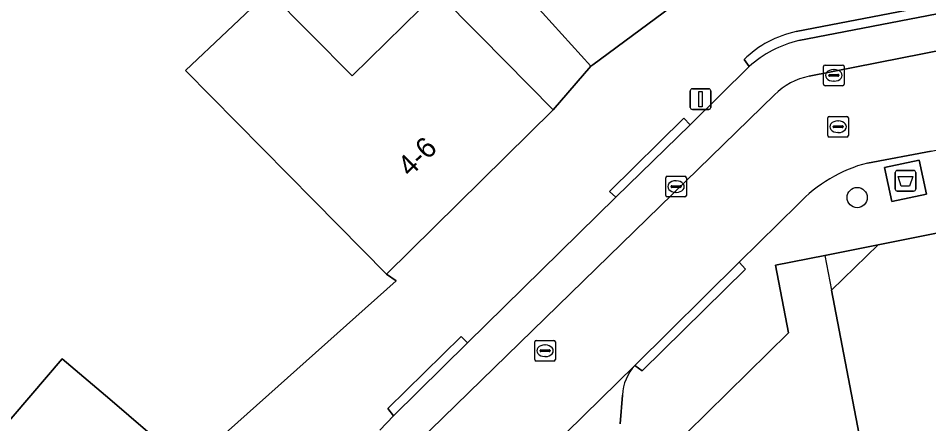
# Model space of a CAD drawing. Extents: x 162172 to 163187, y 382874 to 383685.
# Drawn here: x 163070.59 to 163114.63, y 383478.56 to 383498.17 of the extents above; entities that cross this region are included whole.
import ezdxf

# ---------------------------------------------------------------- set-up
doc = ezdxf.new("R2010")
doc.units = 0
for name, color, linetype in [('IMGEO_Afval_apart_plaats', 7, 'Continuous'), ('IMGEO_Boom', 7, 'Continuous'), ('IMGEO_Erf', 7, 'Continuous'), ('IMGEO_Groenvoorziening', 7, 'Continuous'), ('IMGEO_Hek', 7, 'Continuous'), ('IMGEO_Kolk', 7, 'Continuous'), ('IMGEO_Lichtmast', 7, 'Continuous'), ('IMGEO_Pand', 7, 'Continuous'), ('IMGEO_Pand_nummerreeks', 7, 'Continuous'), ('IMGEO_Pand_overbouw', 7, 'Continuous'), ('IMGEO_Parkeervlak_open', 7, 'Continuous'), ('IMGEO_Rijbaan_lokaal_open', 7, 'Continuous'), ('IMGEO_Rioolput', 7, 'Continuous'), ('IMGEO_Voetpad_gesloten', 7, 'Continuous'), ('IMGEO_Voetpad_open', 7, 'Continuous')]:
    doc.layers.add(name, color=color, linetype=linetype)

msp = doc.modelspace()

# ---------------------------------------------------------------- linework, layer by layer
at = {"layer": 'IMGEO_Afval_apart_plaats'}
for p, q in [((163113.005, 383489.91), (163113.005, 383490.71)), ((163113.005, 383490.71), (163113.005, 383489.91)), ((163113.105, 383490.81), (163113.895, 383490.81)), ((163113.895, 383490.81), (163113.105, 383490.81)), ((163113.995, 383490.71), (163113.995, 383489.91)), ((163113.995, 383489.91), (163113.995, 383490.71)), ((163113.895, 383489.81), (163113.105, 383489.81)), ((163113.105, 383489.81), (163113.895, 383489.81))]:
    msp.add_line(p, q, dxfattribs=at)
msp.add_lwpolyline([(163113.148, 383490.524), (163113.852, 383490.524), (163113.703, 383490.054), (163113.297, 383490.054), (163113.148, 383490.524)], dxfattribs=at)
for centre, start, end in [((163113.105, 383490.71), 90, 180), ((163113.105, 383490.71), 90, 180), ((163113.895, 383490.71), 0, 90), ((163113.895, 383490.71), 360, 90), ((163113.105, 383489.91), 180, 270), ((163113.105, 383489.91), 180, 270), ((163113.895, 383489.91), 270, 0), ((163113.895, 383489.91), 270, 0)]:
    msp.add_arc(centre, 0.1, start, end, dxfattribs=at)
at = {"layer": 'IMGEO_Boom'}
msp.add_circle((163111.165, 383489.498), 0.489, dxfattribs=at)
at = {"layer": 'IMGEO_Erf'}
for points in [[(163069.576, 383478.034), (163072.712, 383481.693), (163075.018, 383479.75), (163078.815, 383476.497), (163088.863, 383485.467), (163088.396, 383485.79), (163084.887, 383489.352), (163078.686, 383495.647), (163082.705, 383499.471), (163086.733, 383495.382), (163090.851, 383499.439), (163092.952, 383497.306), (163096.46, 383493.744), (163098.289, 383495.848), (163094.537, 383500)], [(163128.956, 383466.779), (163113.985, 383463.825), (163109.928, 383485.023), (163112.182, 383487.215), (163109.603, 383486.699), (163107.216, 383486.221), (163107.848, 383482.958), (163098.007, 383473.286), (163102.305, 383468.902), (163097.883, 383464.555), (163093.618, 383460.363), (163089.353, 383456.172), (163087.402, 383454.255), (163088.374, 383449.258), (163089.501, 383443.467), (163090.642, 383437.598), (163091.826, 383431.512), (163095.685, 383432.258), (163109.562, 383434.934), (163115.643, 383403.419)]]:
    msp.add_lwpolyline(points, dxfattribs=at)
at = {"layer": 'IMGEO_Groenvoorziening'}
msp.add_lwpolyline([(163088.441, 383520.615), (163076.372, 383514.477), (163081.856, 383510.103), (163081.93, 383510.188), (163082.193, 383510.022), (163093.019, 383501.564), (163094.537, 383500), (163098.289, 383495.848), (163098.385, 383495.919), (163105.614, 383501.282), (163101.96, 383505.303), (163095.933, 383511.937)], close=True, dxfattribs=at)
at = {"layer": 'IMGEO_Hek'}
msp.add_lwpolyline([(163098.385, 383495.919), (163105.614, 383501.282)], dxfattribs=at)
at = {"layer": 'IMGEO_Kolk'}
for p, q in [((163101.978, 383490.529), (163102.83, 383490.529)), ((163101.903, 383489.603), (163101.903, 383490.455)), ((163102.205, 383490.072), (163102.603, 383490.072)), ((163102.391, 383490.309), (163102.416, 383490.309)), ((163102.904, 383490.455), (163102.904, 383489.603)), ((163102.162, 383490.023), (163102.162, 383490.035)), ((163102.6, 383489.986), (163102.202, 383489.986)), ((163102.414, 383489.749), (163102.389, 383489.749)), ((163102.646, 383490.035), (163102.646, 383490.023)), ((163102.83, 383489.529), (163101.978, 383489.529))]:
    msp.add_line(p, q, dxfattribs=at)
for points in [[(163101.978, 383490.529), (163102.83, 383490.529)], [(163101.903, 383489.603), (163101.903, 383490.455)], [(163102.904, 383490.455), (163102.904, 383489.603)], [(163102.83, 383489.529), (163101.978, 383489.529)]]:
    msp.add_lwpolyline(points, dxfattribs=at)
for centre, radius, start, end in [((163101.98, 383490.453), 0.0765, 91.552, 178.448), ((163101.98, 383490.453), 0.0765, 91.552, 178.448), ((163102.828, 383490.453), 0.0765, 1.552, 88.448), ((163102.828, 383490.453), 0.0765, 1.552, 88.448), ((163102.202, 383490.032), 0.0403, 85.8775, 175.7526), ((163102.607, 383490.034), 0.0386, 1.7309, 96.639), ((163101.98, 383489.605), 0.0765, 181.552, 268.448), ((163101.98, 383489.605), 0.0765, 181.552, 268.448), ((163102.199, 383490.022), 0.0366, 178.938, 274.7102), ((163102.603, 383490.029), 0.043, 264.8664, 352.4533), ((163102.828, 383489.605), 0.0765, 271.552, 358.448), ((163102.828, 383489.605), 0.0765, 271.552, 358.448)]:
    msp.add_arc(centre, radius, start, end, dxfattribs=at)
for centre, major_axis, ratio, start_param, end_param in [((163102.39, 383490.029), (-0.387, 0.002), 0.722429, 4.712389, 7.853982), ((163102.415, 383490.029), (-0.39, 0.002), 0.717154, 1.570796, 4.712389)]:
    msp.add_ellipse(centre, major_axis=major_axis, ratio=ratio, start_param=start_param, end_param=end_param, dxfattribs=at)
at = {"layer": 'IMGEO_Lichtmast'}
for p, q in [((163103.094, 383493.858), (163103.094, 383494.658)), ((163103.094, 383494.658), (163103.094, 383493.858)), ((163103.194, 383494.758), (163103.984, 383494.758)), ((163103.984, 383494.758), (163103.194, 383494.758)), ((163104.084, 383494.658), (163104.084, 383493.858)), ((163104.084, 383493.858), (163104.084, 383494.658)), ((163103.984, 383493.758), (163103.194, 383493.758)), ((163103.194, 383493.758), (163103.984, 383493.758))]:
    msp.add_line(p, q, dxfattribs=at)
msp.add_lwpolyline([(163103.514, 383494.633), (163103.664, 383494.633), (163103.664, 383493.883), (163103.514, 383493.883), (163103.514, 383494.633)], dxfattribs=at)
for centre, start, end in [((163103.194, 383494.658), 90, 180), ((163103.194, 383494.658), 90, 180), ((163103.984, 383494.658), 0, 90), ((163103.984, 383494.658), 360, 90), ((163103.194, 383493.858), 180, 270), ((163103.194, 383493.858), 180, 270), ((163103.984, 383493.858), 270, 0), ((163103.984, 383493.858), 270, 0)]:
    msp.add_arc(centre, 0.1, start, end, dxfattribs=at)
at = {"layer": 'IMGEO_Pand'}
for points in [[(163092.952, 383497.306), (163090.851, 383499.439), (163086.733, 383495.382), (163082.705, 383499.471), (163078.686, 383495.647), (163084.887, 383489.352), (163088.396, 383485.79), (163096.46, 383493.744)], [(163124.439, 383489.669), (163112.182, 383487.215), (163109.928, 383485.023), (163113.985, 383463.825), (163128.956, 383466.779)], [(163063.062, 383481.768), (163065.012, 383478.879), (163067.304, 383475.486), (163069.587, 383473.443), (163072.163, 383471.236), (163073.384, 383470.19), (163078.815, 383476.497), (163075.018, 383479.75), (163072.712, 383481.693), (163069.576, 383478.034), (163066.036, 383483.777)]]:
    msp.add_lwpolyline(points, close=True, dxfattribs=at)
at = {"layer": 'IMGEO_Pand_overbouw'}
msp.add_lwpolyline([(163109.928, 383485.023), (163112.182, 383487.215), (163109.603, 383486.699)], close=True, dxfattribs=at)
at = {"layer": 'IMGEO_Parkeervlak_open'}
for points in [[(163119.463, 383499.26), (163108.338, 383497.087)], [(163108.848, 383495.363), (163122.097, 383497.985), (163121.376, 383498.323), (163120.259, 383499.085)], [(163105.942, 383495.831), (163103.081, 383493.014), (163099.489, 383489.516), (163092.324, 383482.48), (163088.745, 383478.943), (163088.073, 383478.249)], [(163074.506, 383462.653), (163107.169, 383494.464)], [(163100.415, 383481.383), (163075.605, 383457.047)], [(163099.696, 383478.557), (163099.817, 383479.946)]]:
    msp.add_lwpolyline(points, dxfattribs=at)
for centre, radius, start, end in [((163109.56, 383491.843), 5.385, 103.1157, 132.212), ((163109.43, 383492.259), 3.158, 100.6189, 135.7137), ((163102.021, 383479.872), 2.205, 136.7406, 178.0706)]:
    msp.add_arc(centre, radius, start, end, dxfattribs=at)
at = {"layer": 'IMGEO_Rijbaan_lokaal_open'}
for points in [[(163111.664, 383491.168), (163114.747, 383491.75), (163122.851, 383493.357), (163122.097, 383497.985), (163108.848, 383495.363)], [(163107.169, 383494.464), (163074.506, 383462.653), (163072.535, 383460.731)], [(163075.49, 383456.934), (163075.605, 383457.047), (163100.415, 383481.383), (163105.458, 383486.381), (163108.312, 383489.18)]]:
    msp.add_lwpolyline(points, dxfattribs=at)
for centre, radius, start, end in [((163109.43, 383492.259), 3.158, 100.6189, 135.7137), ((163113.418, 383484.39), 7.001, 104.5113, 136.8313)]:
    msp.add_arc(centre, radius, start, end, dxfattribs=at)
at = {"layer": 'IMGEO_Rioolput'}
for p, q in [((163109.534, 383494.982), (163109.534, 383495.834)), ((163109.609, 383495.908), (163110.461, 383495.908)), ((163110.535, 383495.834), (163110.535, 383494.982)), ((163109.793, 383495.402), (163109.793, 383495.414)), ((163110.231, 383495.365), (163109.833, 383495.365)), ((163109.836, 383495.451), (163110.234, 383495.451)), ((163110.022, 383495.688), (163110.047, 383495.688)), ((163110.277, 383495.414), (163110.277, 383495.402)), ((163110.461, 383494.908), (163109.609, 383494.908)), ((163110.045, 383495.128), (163110.02, 383495.128)), ((163109.741, 383492.497), (163109.741, 383493.349)), ((163109.816, 383493.423), (163110.668, 383493.423)), ((163110.229, 383493.203), (163110.254, 383493.203)), ((163110.742, 383493.349), (163110.742, 383492.497)), ((163110, 383492.917), (163110, 383492.929)), ((163110.438, 383492.88), (163110.04, 383492.88)), ((163110.043, 383492.966), (163110.441, 383492.966)), ((163110.484, 383492.929), (163110.484, 383492.917)), ((163110.668, 383492.423), (163109.816, 383492.423)), ((163110.252, 383492.643), (163110.227, 383492.643)), ((163095.642, 383482.589), (163096.494, 383482.589)), ((163095.567, 383481.663), (163095.567, 383482.515)), ((163095.869, 383482.132), (163096.267, 383482.132)), ((163096.055, 383482.369), (163096.08, 383482.369)), ((163096.568, 383482.515), (163096.568, 383481.663)), ((163095.826, 383482.083), (163095.826, 383482.095)), ((163096.264, 383482.046), (163095.866, 383482.046)), ((163096.078, 383481.809), (163096.053, 383481.809)), ((163096.31, 383482.095), (163096.31, 383482.083)), ((163096.494, 383481.589), (163095.642, 383481.589))]:
    msp.add_line(p, q, dxfattribs=at)
for points in [[(163109.534, 383494.982), (163109.534, 383495.834)], [(163109.609, 383495.908), (163110.461, 383495.908)], [(163110.535, 383495.834), (163110.535, 383494.982)], [(163110.461, 383494.908), (163109.609, 383494.908)], [(163109.741, 383492.497), (163109.741, 383493.349)], [(163109.816, 383493.423), (163110.668, 383493.423)], [(163110.742, 383493.349), (163110.742, 383492.497)], [(163110.668, 383492.423), (163109.816, 383492.423)], [(163095.642, 383482.589), (163096.494, 383482.589)], [(163095.567, 383481.663), (163095.567, 383482.515)], [(163096.568, 383482.515), (163096.568, 383481.663)], [(163096.494, 383481.589), (163095.642, 383481.589)]]:
    msp.add_lwpolyline(points, dxfattribs=at)
for centre, radius, start, end in [((163109.611, 383495.832), 0.0765, 91.552, 178.448), ((163109.611, 383495.832), 0.0765, 91.552, 178.448), ((163110.459, 383495.832), 0.0765, 1.552, 88.448), ((163110.459, 383495.832), 0.0765, 1.552, 88.448), ((163109.833, 383495.411), 0.0403, 85.8775, 175.7526), ((163109.83, 383495.401), 0.0366, 178.938, 274.7102), ((163110.234, 383495.408), 0.043, 264.8664, 352.4533), ((163110.238, 383495.413), 0.0386, 1.7309, 96.639), ((163109.611, 383494.984), 0.0765, 181.552, 268.448), ((163109.611, 383494.984), 0.0765, 181.552, 268.448), ((163110.459, 383494.984), 0.0765, 271.552, 358.448), ((163110.459, 383494.984), 0.0765, 271.552, 358.448), ((163109.818, 383493.347), 0.0765, 91.552, 178.448), ((163109.818, 383493.347), 0.0765, 91.552, 178.448), ((163110.666, 383493.347), 0.0765, 1.552, 88.448), ((163110.666, 383493.347), 0.0765, 1.552, 88.448), ((163110.04, 383492.926), 0.0403, 85.8775, 175.7526), ((163110.037, 383492.916), 0.0366, 178.938, 274.7102), ((163110.441, 383492.923), 0.043, 264.8664, 352.4533), ((163110.445, 383492.928), 0.0386, 1.7309, 96.639), ((163109.818, 383492.499), 0.0765, 181.552, 268.448), ((163109.818, 383492.499), 0.0765, 181.552, 268.448), ((163110.666, 383492.499), 0.0765, 271.552, 358.448), ((163110.666, 383492.499), 0.0765, 271.552, 358.448), ((163095.644, 383482.513), 0.0765, 91.552, 178.448), ((163095.644, 383482.513), 0.0765, 91.552, 178.448), ((163096.492, 383482.513), 0.0765, 1.552, 88.448), ((163096.492, 383482.513), 0.0765, 1.552, 88.448), ((163095.866, 383482.092), 0.0403, 85.8775, 175.7526), ((163096.271, 383482.094), 0.0386, 1.7309, 96.639), ((163095.863, 383482.082), 0.0366, 178.938, 274.7102), ((163096.267, 383482.089), 0.043, 264.8664, 352.4533), ((163095.644, 383481.665), 0.0765, 181.552, 268.448), ((163095.644, 383481.665), 0.0765, 181.552, 268.448), ((163096.492, 383481.665), 0.0765, 271.552, 358.448), ((163096.492, 383481.665), 0.0765, 271.552, 358.448)]:
    msp.add_arc(centre, radius, start, end, dxfattribs=at)
for centre, major_axis, ratio, start_param, end_param in [((163110.021, 383495.408), (-0.387, 0.002), 0.722429, 4.712389, 7.853982), ((163110.046, 383495.408), (-0.39, 0.002), 0.717154, 1.570796, 4.712389), ((163110.228, 383492.923), (-0.387, 0.002), 0.722429, 4.712389, 7.853982), ((163110.253, 383492.923), (-0.39, 0.002), 0.717154, 1.570796, 4.712389), ((163096.054, 383482.089), (-0.387, 0.002), 0.722429, 4.712389, 7.853982), ((163096.079, 383482.089), (-0.39, 0.002), 0.717154, 1.570796, 4.712389)]:
    msp.add_ellipse(centre, major_axis=major_axis, ratio=ratio, start_param=start_param, end_param=end_param, dxfattribs=at)
at = {"layer": 'IMGEO_Voetpad_gesloten'}
msp.add_lwpolyline([(163114.163, 383491.31), (163112.491, 383490.958), (163112.837, 383489.311), (163114.51, 383489.663)], close=True, dxfattribs=at)
at = {"layer": 'IMGEO_Voetpad_open'}
for points in [[(163120.259, 383499.085), (163121.376, 383498.323), (163122.097, 383497.985), (163120.941, 383504.547), (163106.136, 383501.304), (163105.614, 383501.282), (163098.385, 383495.919), (163098.289, 383495.848), (163096.46, 383493.744), (163088.396, 383485.79), (163088.863, 383485.467), (163078.815, 383476.497), (163073.384, 383470.19), (163072.126, 383468.791), (163075.182, 383465.65)], [(163108.338, 383497.087), (163119.463, 383499.26), (163119.374, 383499.693), (163108.218, 383497.526)], [(163108.218, 383497.526), (163119.374, 383499.693), (163119.463, 383499.26)], [(163088.073, 383478.249), (163088.745, 383478.943), (163088.472, 383479.302), (163092.017, 383482.775), (163092.324, 383482.48), (163099.489, 383489.516), (163099.189, 383489.798), (163102.782, 383493.344), (163103.081, 383493.014), (163105.942, 383495.831), (163105.697, 383496.179)], [(163105.697, 383496.179), (163105.942, 383495.831)], [(163107.848, 383482.958), (163107.216, 383486.221), (163109.603, 383486.699), (163112.182, 383487.215), (163124.439, 383489.669), (163125.371, 383489.853), (163123.175, 383493.421)], [(163114.747, 383491.75), (163111.664, 383491.168)], [(163108.312, 383489.18), (163105.458, 383486.381), (163105.761, 383486.038), (163100.769, 383481.119), (163100.415, 383481.383)], [(163073.861, 383450.353), (163073.943, 383449.93), (163077.268, 383453.006), (163080.745, 383456.321), (163085.055, 383460.557), (163089.32, 383464.748), (163093.585, 383468.94), (163098.007, 383473.286), (163107.848, 383482.958)], [(163099.817, 383479.946), (163099.696, 383478.557)]]:
    msp.add_lwpolyline(points, dxfattribs=at)
for points in [[(163103.081, 383493.014), (163102.782, 383493.344), (163099.189, 383489.798), (163099.489, 383489.516)], [(163112.491, 383490.958), (163114.163, 383491.31), (163114.51, 383489.663), (163112.837, 383489.311)], [(163100.415, 383481.383), (163100.769, 383481.119), (163105.761, 383486.038), (163105.458, 383486.381)], [(163092.324, 383482.48), (163092.017, 383482.775), (163088.472, 383479.302), (163088.745, 383478.943)]]:
    msp.add_lwpolyline(points, close=True, dxfattribs=at)
for centre, radius, start, end in [((163109.287, 383492.492), 5.146, 101.9913, 134.2409), ((163109.287, 383492.492), 5.146, 101.9913, 134.2409), ((163109.56, 383491.843), 5.385, 103.1157, 132.212), ((163113.418, 383484.39), 7.001, 104.5113, 136.8313), ((163102.021, 383479.872), 2.205, 136.7406, 178.0706)]:
    msp.add_arc(centre, radius, start, end, dxfattribs=at)

# ---------------------------------------------------------------- texts
at = {"layer": 'IMGEO_Pand_nummerreeks'}
msp.add_text('4-6', height=1, rotation=44.6065, dxfattribs=at).set_placement((163089.538, 383490.457))

doc.saveas('drawing.dxf')
